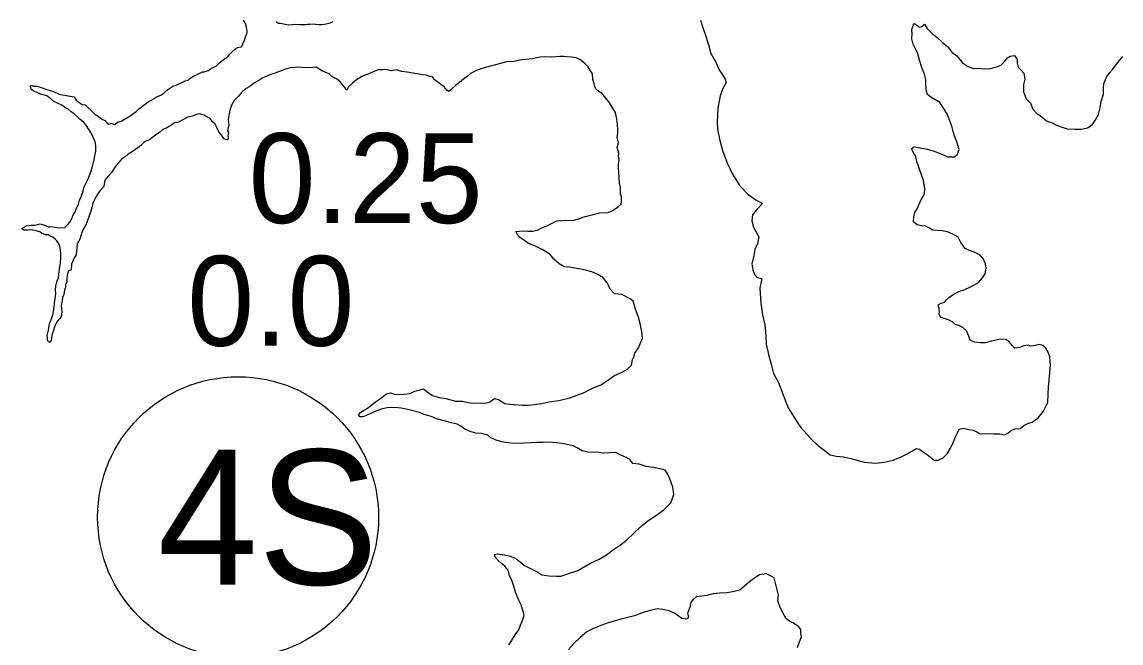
# Model space of a CAD drawing. Extents: x 31699 to 244310, y -8841 to 11474.
# Drawn here: x 134727.7 to 135071.9, y 1787.6 to 1982.2 of the extents above; entities that cross this region are included whole.
import ezdxf

# ---------------------------------------------------------------- set-up
doc = ezdxf.new("R2010")
doc.units = 0
for name, color, linetype in [('R_Border Notes', 7, 'Continuous'), ('R_Draft', 7, 'Continuous'), ('S_WALL_ANNOT', 7, 'Continuous')]:
    doc.layers.add(name, color=color, linetype=linetype)

msp = doc.modelspace()

# ---------------------------------------------------------------- linework, layer by layer
at = {"layer": 'R_Border Notes'}
msp.add_circle((134795.4, 1827.03), 44, dxfattribs=at)
at = {"layer": 'R_Draft'}
for points in [[(134795.14, 1974.19), (134796.41, 1974.4), (134796.93, 1975.34), (134797.45, 1976.48), (134797.96, 1978.22), (134798.22, 1978.76), (134798.28, 1979.36), (134798.14, 1979.96), (134798.07, 1980.62), (134797.72, 1981.69), (134797.11, 1982.82)], [(134940.24, 1982.81), (134941, 1980.21), (134942.03, 1977.49), (134942.79, 1974.76), (134943.48, 1972.37), (134945.04, 1969.58), (134946.06, 1967.19), (134947.14, 1965.66), (134947.96, 1964.27), (134948.23, 1963.27), (134947.12, 1961.19), (134946.35, 1959.05), (134945.66, 1955.18), (134945.44, 1950.77), (134945.53, 1948.64), (134946.23, 1945.11), (134947.06, 1941.98), (134948.5, 1938.26), (134950.2, 1934.47), (134952.5, 1930.89), (134955.13, 1928.18), (134957.54, 1926.47), (134959.68, 1925.36), (134957.84, 1923.48), (134956.52, 1921.79), (134956.28, 1919.92), (134956.83, 1917.86), (134957.58, 1916.53), (134958.53, 1914.88), (134958.02, 1912.74), (134957.24, 1910.93), (134956.93, 1909.06), (134956.29, 1906.38), (134956.57, 1904.58), (134957.12, 1903.05), (134957.93, 1902.13), (134959.4, 1901.81), (134958.76, 1898.8), (134959.08, 1894.07), (134959.65, 1890.47), (134960.35, 1887.34), (134960.65, 1883.87), (134960.82, 1881.21), (134961.51, 1878.01), (134962.35, 1874.95), (134963.11, 1872.09), (134964.6, 1869.24), (134966.38, 1864.52), (134967.68, 1861.26), (134969.17, 1858.94), (134970.52, 1856.82), (134971.67, 1855.1), (134973.55, 1853.05), (134975.17, 1851.13), (134977.25, 1849.28), (134979.33, 1847.7), (134980.81, 1846.58), (134982.74, 1846.14), (134985, 1845.89), (134987.34, 1845.45), (134991.47, 1844.29), (134995.13, 1844), (134997.79, 1844.22), (135000.58, 1844.85), (135003.09, 1845.94), (135004.95, 1846.83), (135006.66, 1847.78), (135007.85, 1848.53), (135008.85, 1848.34)], [(134807.36, 1982.32), (134808.1, 1981.79), (134808.7, 1981.8), (134810.16, 1981.55), (134811.3, 1981.36), (134812.43, 1981.37), (134813.42, 1981.51), (134814.62, 1981.46), (134815.75, 1981.4), (134816.48, 1981.41), (134817.15, 1981.49), (134817.88, 1981.49), (134818.94, 1981.64), (134819.67, 1981.51), (134820.81, 1981.39), (134821.67, 1981.4), (134822.93, 1981.61), (134824.19, 1981.89), (134825.19, 1982.37)], [(135007.08, 1921.18), (135007.33, 1922.45), (135008.12, 1923.65), (135008.7, 1925.13), (135009.35, 1926.54), (135010.33, 1928.21), (135010.44, 1929.95), (135010.08, 1932.48), (135009.47, 1934.28), (135008.64, 1936.74), (135008.02, 1938.46), (135007.61, 1939.93), (135006.79, 1941.45), (135006.32, 1942.58), (135007.11, 1943.13), (135009.04, 1942.81), (135011.18, 1942.3), (135013.04, 1941.79), (135015.31, 1941.01), (135017.72, 1939.9), (135019.65, 1939.98), (135020.57, 1940.59), (135021.22, 1942.27), (135020.53, 1944.6), (135019.91, 1946.19), (135019.3, 1947.92), (135018.88, 1949.52), (135018.06, 1951.78), (135017.44, 1953.37), (135016.36, 1955.23), (135015.14, 1956.95), (135013.6, 1957.94), (135012.33, 1958.59), (135011.26, 1959.45), (135010.98, 1960.51), (135010.83, 1962.04), (135010.81, 1964.18), (135010.39, 1965.84), (135009.64, 1967.64), (135008.81, 1970.23), (135008.33, 1972.23), (135007.72, 1973.42), (135006.83, 1975.28), (135006.42, 1976.88), (135006.53, 1978.48), (135006.45, 1979.81), (135006.77, 1981.15), (135007.23, 1981.69), (135008.17, 1981.1), (135008.7, 1980.57), (135009.37, 1980.64), (135010.1, 1981.12), (135010.42, 1981.52), (135011.24, 1980.13), (135012.85, 1978.54), (135014.33, 1977.36), (135015.94, 1975.84), (135017.68, 1974.46), (135018.96, 1972.74), (135020.51, 1971.55), (135022.26, 1969.37), (135023.87, 1968.38), (135025.6, 1967.6), (135027.4, 1967.68), (135029.2, 1967.57), (135031.06, 1967.59), (135032.91, 1968.14), (135034.31, 1968.62), (135035.42, 1969.83), (135036.34, 1970.98), (135037.2, 1971.52), (135038.53, 1971.67), (135039.41, 1970.48), (135039.42, 1969.27), (135039.7, 1968.08), (135040.64, 1967.09), (135041.51, 1966.16), (135041.8, 1964.3), (135041.42, 1962.56), (135041.38, 1960.35), (135042.2, 1958.16), (135043.54, 1956.71), (135044.3, 1954.91), (135045.44, 1953.59), (135047.11, 1952.47), (135048.59, 1951.22), (135050.33, 1950.64), (135051.73, 1949.92), (135053.47, 1949.2), (135055.07, 1948.75), (135057.47, 1948.58), (135059.59, 1948.66), (135061.38, 1949.02), (135062.84, 1949.97), (135063.95, 1951.51), (135064.86, 1953.26), (135065.37, 1955.26), (135065.69, 1957.33), (135066.39, 1959.61), (135066.44, 1961.41), (135066.56, 1962.88)], [(134746.87, 1929.2), (134747.19, 1930.53), (134747.71, 1931.54), (134748.3, 1932.81), (134748.82, 1934.09), (134749.33, 1935.56), (134749.91, 1937.37), (134750.23, 1938.57), (134750.48, 1940.31), (134750.86, 1941.71), (134750.84, 1943.45), (134750.63, 1944.65), (134750.09, 1945.78), (134749.68, 1946.84), (134748.93, 1948.1), (134748.26, 1949.16), (134748.25, 1949.36), (134747.04, 1950.75), (134745.83, 1951.74), (134745.09, 1952.53), (134744.09, 1953.45), (134743.15, 1954.04), (134742.21, 1954.9), (134741.07, 1955.49), (134740.2, 1956.15), (134738.66, 1956.87), (134737.73, 1957.32), (134736.72, 1958.11), (134735.51, 1959.04), (134733.51, 1959.55), (134732.44, 1960.14), (134731.37, 1960.53), (134730.64, 1961.19), (134730.5, 1961.65), (134730.29, 1962.05), (134730.56, 1962.39), (134731.29, 1962.13), (134732.49, 1962.14), (134733.69, 1961.69), (134735.16, 1961.17), (134736.49, 1960.78), (134737.56, 1960.39), (134739.36, 1959.61), (134740.3, 1959.35), (134741.1, 1959.23), (134742.16, 1959.1), (134744.03, 1958.72), (134744.64, 1957.73), (134745.91, 1956.74), (134746.58, 1956.35), (134747.52, 1956.22), (134748.05, 1955.7), (134749.46, 1954.31), (134750.47, 1953.38), (134751.28, 1952.86), (134752.15, 1952.2), (134752.68, 1951.74), (134753.62, 1951.35), (134754.36, 1950.49), (134754.96, 1950.16), (134755.69, 1950.37), (134756.76, 1950.11), (134757.62, 1950.86), (134758.81, 1951.07), (134760.07, 1951.81), (134761.12, 1952.43), (134761.92, 1953.03), (134762.77, 1953.64), (134763.5, 1954.18), (134764.36, 1954.99), (134765.01, 1955.53), (134766.33, 1956.48), (134767.19, 1957.22), (134767.99, 1957.57), (134769.57, 1958.45), (134769.84, 1958.72), (134770.7, 1959.06), (134771.42, 1959.4), (134772.35, 1960.15), (134773.01, 1960.75), (134774.06, 1961.5), (134774.99, 1962.11), (134775.98, 1962.45), (134777.77, 1963.2), (134778.83, 1963.75), (134779.76, 1964.02), (134780.35, 1964.63), (134781.41, 1965.18), (134782.33, 1965.65), (134784.25, 1966.54), (134784.78, 1966.61), (134786.04, 1967.02), (134786.83, 1967.63), (134788.55, 1968.38), (134789.94, 1969.8), (134791.12, 1970.68), (134791.92, 1970.95), (134792.9, 1972.23), (134794.15, 1973.45), (134794.62, 1973.78), (134795.14, 1974.19)], [(134882.42, 1916.5), (134883.55, 1916.65), (134884.81, 1916.79), (134886.15, 1916.61), (134887.67, 1916.69), (134889.33, 1917.04), (134890.52, 1917.65), (134891.85, 1918.27), (134893.5, 1919.02), (134894.56, 1919.56), (134895.36, 1919.84), (134896.49, 1919.98), (134898.35, 1920.07), (134900.21, 1920.02), (134902, 1920.5), (134904.12, 1921.26), (134906.31, 1921.82), (134908.7, 1922.37), (134911.29, 1922.47), (134912.61, 1923.08), (134914.46, 1924.23), (134915.39, 1925.11), (134915.44, 1925.91), (134915.43, 1926.78), (134915.43, 1927.38), (134915.15, 1928.38), (134915.15, 1928.64), (134915.2, 1930.45), (134914.85, 1931.51), (134914.7, 1933.44), (134914.68, 1934.91), (134914.53, 1936.71), (134914.52, 1937.64), (134914.7, 1939.05), (134914.56, 1940.18), (134914.62, 1941.11), (134914.13, 1942.84), (134914.52, 1944.32), (134914.16, 1945.98), (134914.28, 1947.45), (134914.34, 1948.38), (134914.25, 1950.12), (134913.97, 1951.72), (134913.55, 1953.85), (134912.53, 1955.5), (134911.65, 1957.03), (134910.85, 1957.89), (134910.17, 1958.88), (134909.43, 1959.81), (134908.42, 1960.47), (134907.28, 1961.39), (134907.08, 1961.99), (134906.87, 1962.79), (134906.45, 1964.18), (134906.37, 1965.98), (134905.76, 1966.91), (134905.08, 1968.1), (134904.14, 1969.1), (134903.4, 1969.69), (134902.4, 1970.48), (134901.26, 1971), (134899.86, 1971.19), (134898.33, 1971.24), (134897.33, 1971.43), (134896.14, 1971.35), (134894.94, 1971.27), (134893.68, 1971.19), (134891.81, 1971.24), (134889.95, 1971.15), (134888.89, 1971.01), (134887.5, 1970.66), (134885.57, 1970.44), (134884.37, 1970.36), (134884.31, 1970.36), (134881.72, 1969.87), (134879.46, 1969.71), (134877.6, 1969.16), (134875.55, 1968.67), (134873.23, 1968.05), (134871.37, 1967.49), (134869.65, 1966.81), (134868.19, 1966.06), (134867.2, 1965.18), (134866.02, 1964.24), (134864.7, 1963.22), (134863.38, 1962.21), (134862.39, 1961.33), (134861.93, 1960.79), (134861.53, 1960.52), (134861.27, 1960.45), (134860.73, 1960.85), (134859.92, 1961.91), (134858.85, 1962.63), (134857.84, 1963.49), (134856.91, 1964.08), (134856.23, 1965), (134855.5, 1965.13), (134854.3, 1965.52), (134853.16, 1965.64), (134852.1, 1965.83), (134850.17, 1966.21)], [(135066.56, 1962.88), (135067.4, 1964.89), (135068.45, 1966.37), (135069.37, 1967.45), (135070.55, 1968.99), (135072.52, 1971.35)], [(134850.17, 1966.21), (134848.37, 1966.46), (134846.57, 1966.71), (134845.03, 1967.16), (134843.31, 1966.94), (134841.64, 1967.32), (134840.64, 1967.25), (134839.38, 1967.17), (134837.92, 1966.69), (134836.33, 1966), (134835.41, 1965.66), (134834.15, 1965.11), (134833.03, 1964.43), (134832.43, 1964.09), (134831.18, 1963.08), (134829.99, 1961.87), (134829.47, 1960.8), (134828.93, 1961.52), (134827.38, 1963.44), (134826.24, 1964.37), (134824.77, 1965.08), (134823.96, 1965.94), (134821.83, 1966.79), (134819.82, 1968.04), (134818.76, 1967.89), (134816.56, 1967.87), (134814.03, 1968.04), (134813.03, 1967.97), (134811.84, 1967.82), (134810.98, 1967.61), (134809.92, 1967.33), (134809.32, 1966.99), (134808.26, 1966.65), (134807, 1966.17), (134805.94, 1965.83), (134804.62, 1965.28), (134803.16, 1964.73), (134802.17, 1964.05), (134800.52, 1963.17), (134799.07, 1961.95), (134797.74, 1961.21), (134796.49, 1960.06), (134795.44, 1958.85), (134794.19, 1957.57), (134793.34, 1956.16), (134792.76, 1954.62), (134792.64, 1953.41), (134792.32, 1951.68), (134792.54, 1950.01), (134792.1, 1948.07), (134792.37, 1947.54), (134792.18, 1946.54), (134792.26, 1945.67), (134791.99, 1945.27), (134791.19, 1945.53), (134790.45, 1946.39), (134789.3, 1947.98), (134788.76, 1949.11), (134788.22, 1950.17), (134787.34, 1950.96), (134786.67, 1951.95), (134785.6, 1952.48), (134784.73, 1953), (134783.26, 1953.39), (134782.27, 1953.24), (134781.07, 1952.7), (134779.55, 1952.35), (134777.83, 1951.46), (134776.7, 1950.85), (134775.51, 1950.57), (134774.32, 1949.76), (134773.06, 1949.08), (134771.87, 1948.53), (134770.88, 1947.72), (134769.56, 1946.77), (134767.72, 1945.35), (134766.33, 1944.74), (134765.73, 1944.33), (134764.94, 1943.52), (134763.95, 1942.78), (134762.9, 1942.04), (134762.04, 1941.43), (134760.92, 1940.82), (134759.93, 1939.87), (134758.87, 1939.26), (134757.82, 1937.91), (134756.9, 1936.77), (134755.72, 1935.02), (134754.67, 1933.88), (134753.69, 1932.6), (134753.38, 1930.66), (134752.26, 1929.45), (134751.6, 1928.51), (134750.69, 1927.17), (134749.91, 1925.29), (134749.59, 1923.95), (134749.14, 1922.61), (134748.75, 1921.48), (134748.11, 1919.67), (134747.65, 1918.46), (134746.87, 1917.25)], [(134746.87, 1917.25), (134746.41, 1916.25), (134746.16, 1915.18), (134745.84, 1914.17), (134744.99, 1912.63), (134744.87, 1911.56), (134744.75, 1910.09), (134744.56, 1909.02), (134744.04, 1908.29), (134743.71, 1907.61), (134743.26, 1906.34), (134743.08, 1904.47), (134742.28, 1904.26), (134741.96, 1903.26), (134741.9, 1902.79), (134741.71, 1901.72), (134741.72, 1900.72), (134741.33, 1899.92), (134741.34, 1899.05), (134741.08, 1898.25), (134740.77, 1896.78), (134740.45, 1895.84), (134740.32, 1894.7), (134739.94, 1893.5), (134740.08, 1892.37), (134740.16, 1891.57), (134740.11, 1890.3), (134739.85, 1889.69), (134739.39, 1889.09), (134738.93, 1888.62), (134738.6, 1888.21), (134738.21, 1887.41), (134737.82, 1886.41), (134737.63, 1885.6), (134737.31, 1884.6), (134737.11, 1884.06), (134736.99, 1883.19), (134736.86, 1882.39), (134736.47, 1881.85), (134736.07, 1881.78), (134735.67, 1882.45), (134735.66, 1883.18), (134735.65, 1883.91), (134736.03, 1885.65), (134736.09, 1886.45), (134736.34, 1887.66), (134736.93, 1889.13), (134737.38, 1890.47), (134737.63, 1891.47), (134737.75, 1892.94), (134737.87, 1893.74), (134737.87, 1894.28), (134738.25, 1896.02), (134738.3, 1897.29), (134738.22, 1898.28), (134738.28, 1899.42), (134738.6, 1900.82), (134739.11, 1902.1), (134739.36, 1903.97), (134739.54, 1905.5), (134739.73, 1906.71), (134739.85, 1908.38), (134739.9, 1909.51), (134739.82, 1910.84), (134739.61, 1911.98), (134739.13, 1912.84), (134738.59, 1913.57), (134738.19, 1914.03), (134737.52, 1914.62), (134736.58, 1915.08), (134735.91, 1915.54), (134735.05, 1915.53), (134733.85, 1915.99), (134733.31, 1916.45), (134732.17, 1916.77), (134730.51, 1917.02), (134729.44, 1917.01), (134728.25, 1917), (134727.71, 1917.39), (134728.24, 1917.93), (134729.1, 1918.34), (134730.49, 1918.49), (134731.89, 1918.57), (134733.41, 1918.92), (134735.08, 1918.47), (134736.22, 1917.88), (134736.42, 1918.15), (134737.35, 1917.96), (134738.88, 1917.77), (134741.01, 1917.66), (134742.06, 1918.74), (134742.72, 1919.48), (134743.31, 1920.62), (134743.83, 1921.83), (134744.22, 1922.5), (134744.67, 1923.57), (134745.39, 1925.11), (134745.77, 1926.32), (134746.03, 1926.92), (134746.49, 1927.99), (134746.87, 1929.2)], [(135008.85, 1848.34), (135010.06, 1847.42), (135011.6, 1846.3), (135013.41, 1844.85), (135014.68, 1844.86), (135016.2, 1845.61), (135017.45, 1846.89), (135018.56, 1848.64), (135019.34, 1850.38), (135020.12, 1852.19), (135020.9, 1853.87), (135021.22, 1854.6), (135022.62, 1854.88), (135024.22, 1854.5), (135025.62, 1854.31), (135026.75, 1853.79), (135027.82, 1853.14), (135029.88, 1853.22), (135032.01, 1853.18), (135033.94, 1853.13), (135035.41, 1852.88), (135036.47, 1853.36), (135037.52, 1854.23), (135038.65, 1854.71), (135040.38, 1854.8), (135041.5, 1855.74), (135042.69, 1856.36), (135044.08, 1856.84), (135045.93, 1858.12), (135047.63, 1860.21), (135049, 1862.96), (135049.11, 1865.43), (135049.22, 1867.83), (135049.39, 1870.1), (135049.63, 1872.24), (135049.87, 1874.71), (135049.58, 1877.31), (135049.1, 1878.7), (135048.42, 1880.03), (135047.55, 1880.82), (135046.21, 1881.14), (135045.09, 1880.87), (135043.69, 1880.58), (135042.82, 1880.91), (135041.5, 1880.76), (135040.17, 1880.21), (135038.71, 1880), (135037.9, 1880.73), (135036.96, 1881.85), (135035.89, 1882.71), (135034.16, 1882.76), (135031.77, 1882.26), (135029.32, 1881.64), (135027.65, 1881.69), (135026.05, 1881.87), (135024.72, 1882.46), (135024.24, 1883.72), (135023.55, 1885.45), (135022.41, 1886.51), (135021.08, 1887.09), (135020.01, 1887.41), (135019.27, 1888.14), (135018.07, 1888.8), (135016.66, 1889.32), (135015.53, 1889.64), (135014.99, 1890.5), (135015.04, 1891.57), (135014.83, 1892.7), (135014.62, 1893.56), (135015.61, 1894.04), (135016.67, 1894.45), (135017.4, 1895.19), (135018.12, 1896), (135019.51, 1896.88), (135021.16, 1897.77), (135022.49, 1898.18), (135024.14, 1898.93), (135025.86, 1899.68), (135027.25, 1900.57), (135028.57, 1902.05), (135029.35, 1903.26), (135029.66, 1905.06), (135029.45, 1906.46), (135028.83, 1907.92), (135027.76, 1909.11), (135026.49, 1909.9), (135024.75, 1910.48), (135023.15, 1911.26), (135021.73, 1913.05), (135020.91, 1914.78), (135019.24, 1915.76), (135017.57, 1916.48), (135015.9, 1916.73), (135014.37, 1916.91), (135012.98, 1916.97), (135011.9, 1917.62), (135010.77, 1918.21), (135009.5, 1918.33), (135008.1, 1918.65), (135006.9, 1919.57), (135007.08, 1921.18)], [(134875.01, 1863.65), (134875.73, 1864.19), (134876.93, 1863.87), (134878.94, 1862.63), (134880.54, 1862.44), (134881.94, 1862.32), (134884.33, 1862.15), (134886.2, 1862.17), (134888.12, 1862.32), (134890.38, 1862.68), (134892.84, 1863.17), (134895.82, 1863.6), (134899.27, 1864.43), (134903.78, 1866.08), (134906.23, 1867.37), (134909.01, 1868.47), (134911.12, 1869.83), (134913.3, 1871.38), (134915.68, 1872.47), (134917.4, 1873.43), (134918.58, 1874.71), (134918.9, 1876.44), (134919.29, 1877.31), (134919.68, 1878.45), (134920.79, 1880.06), (134922.09, 1883.08), (134921.86, 1885.15), (134921.37, 1887.68), (134920.82, 1889.67), (134920, 1891.87), (134919.1, 1894.73), (134918.23, 1895.45), (134915.62, 1896.76), (134913.29, 1897), (134911.88, 1898.52), (134911.06, 1900.38), (134909.65, 1902.1), (134907.84, 1903.22), (134906.17, 1903.93), (134903.77, 1904.51), (134901.43, 1904.95), (134899.3, 1905.33), (134897.5, 1905.51), (134895.9, 1906.43), (134894.29, 1907.88), (134893.07, 1909.4), (134890.6, 1910.91), (134888.52, 1911.96), (134886.32, 1912.74), (134885.18, 1913.66), (134883.84, 1914.51), (134882.97, 1915.44), (134882.42, 1916.5)], [(134889.28, 1809.82), (134890.49, 1808.97), (134892.75, 1808.66), (134895.15, 1808.55), (134896.48, 1808.56), (134898.6, 1809.25), (134901.78, 1810.35), (134905.55, 1812.46), (134908.46, 1813.82), (134910.77, 1815.25), (134913.02, 1816.87), (134915.13, 1818.36), (134917.04, 1819.78), (134919.21, 1821.94), (134921.45, 1824.03), (134923.76, 1825.85), (134926.07, 1827.41), (134928.78, 1829.31), (134930.88, 1831.53), (134931.85, 1834.14), (134931.56, 1836.41), (134930.6, 1839.07), (134929.99, 1840.46), (134929.11, 1841.72), (134927.11, 1842.23), (134925.65, 1842.55), (134923.18, 1842.86), (134920.98, 1843.64), (134919.05, 1843.82), (134918.1, 1845.08), (134916.77, 1845.8), (134915.29, 1846.45), (134913.69, 1847.3), (134911.5, 1847.21), (134909.77, 1847.13), (134908.37, 1847.31), (134904.98, 1847.35), (134903.18, 1847.86), (134901.64, 1848.78), (134900.36, 1849.43), (134897.43, 1850), (134895.17, 1850.31), (134892.97, 1850.56), (134890.98, 1850.47), (134888.85, 1850.45), (134887.32, 1850.37), (134884.86, 1850.21), (134882.07, 1850.11), (134879.87, 1850.36), (134878, 1850.67), (134876.27, 1851.12), (134874.53, 1851.84), (134873.59, 1852.76), (134871.66, 1853.28), (134869.86, 1853.33), (134868.13, 1853.84), (134866.39, 1854.62), (134865.18, 1855.55), (134864.04, 1856.2), (134862.11, 1856.58), (134860.31, 1857.1), (134857.58, 1857.87), (134855.91, 1858.59), (134853.64, 1859.16), (134852.23, 1859.82), (134848.97, 1860.65), (134846.5, 1861.23), (134844.44, 1861.41), (134842.04, 1861.25), (134840.18, 1860.9), (134838.53, 1860.28), (134837.4, 1859.73), (134835.62, 1858.91), (134834.42, 1858.5), (134833.49, 1858.49), (134833.15, 1859.09), (134833.88, 1859.96), (134836.19, 1861.39), (134838.43, 1863.21), (134839.95, 1864.23), (134840.94, 1864.97), (134841.86, 1865.65), (134843.12, 1866), (134844.72, 1865.48), (134847.32, 1865.57), (134849.31, 1865.73), (134850.7, 1866.47), (134852.42, 1866.96), (134853.42, 1867.24), (134854.56, 1866.31), (134856.3, 1865.2), (134858.5, 1864.55), (134860.5, 1864.24), (134863.44, 1863.33), (134865.7, 1863.36), (134867.43, 1862.97), (134869.03, 1862.79), (134871.29, 1862.81), (134872.69, 1862.76), (134873.88, 1862.91), (134875.01, 1863.65)], [(134880.21, 1787.05), (134881.06, 1788.32), (134882.18, 1790.14), (134883.29, 1791.68), (134883.87, 1793.22), (134884.52, 1794.63), (134884.97, 1796.44), (134884.56, 1797.77), (134884, 1799.56), (134883.25, 1801.22), (134882.23, 1803.55), (134881.68, 1805.68), (134881.13, 1807.14), (134880.38, 1808.8), (134880.03, 1810.4), (134878.95, 1811.72), (134877.81, 1812.64), (134876.87, 1813.43), (134876.06, 1814.43), (134875.72, 1815.29), (134876.58, 1815.5), (134878.78, 1815.25), (134880.58, 1814.81), (134882.25, 1814.16), (134883.86, 1812.97), (134885.14, 1811.85), (134887.21, 1810.87), (134889.28, 1809.82)], [(134970.61, 1786.17), (134971.19, 1787.98), (134971.84, 1789.52), (134971.69, 1790.65), (134971.61, 1791.78), (134970.87, 1792.78), (134969.93, 1793.43), (134969.13, 1793.96), (134968.19, 1794.35), (134967.19, 1795.14), (134966.38, 1796.27), (134965.7, 1797.66), (134965.02, 1799.05), (134964.47, 1800.78), (134964.65, 1802.59), (134964.02, 1805.12), (134963.68, 1806.31), (134963.26, 1808.04), (134961.92, 1808.7), (134960.85, 1809.22), (134958.66, 1809), (134957.21, 1808.05), (134955.56, 1806.76), (134954.04, 1805.41), (134952.53, 1804.13), (134950.8, 1803.71), (134948.55, 1803.29), (134946.22, 1803.2), (134944.16, 1803.04), (134942.24, 1802.49), (134940.64, 1802.28), (134938.85, 1802.06), (134937.93, 1801.25), (134937.2, 1800.37), (134936.89, 1798.77), (134936.18, 1796.89), (134936.45, 1796.03), (134936.26, 1795.29), (134935.53, 1795.02), (134934.4, 1795.27), (134932.12, 1796.98), (134930.45, 1797.63), (134928.38, 1798.08), (134926.65, 1798.26), (134924.53, 1797.77), (134922.6, 1797.22), (134919.56, 1796.12), (134915.38, 1795.08), (134911.33, 1793.9), (134909.01, 1793.08), (134906.5, 1791.99), (134904.58, 1791.1), (134902.54, 1789.28), (134900.69, 1787.59), (134898.85, 1785.57)]]:
    msp.add_lwpolyline(points, dxfattribs=at)

# ---------------------------------------------------------------- texts
at = {"layer": 'R_Border Notes'}
msp.add_text('4S', height=42.24, dxfattribs=at).set_placement((134770.2, 1805.91))
at = {"layer": 'S_WALL_ANNOT'}
for s, p in [('0.25', (134798.71, 1919.2)), ('0.0', (134779.48, 1880.74))]:
    msp.add_text(s, height=28.16, dxfattribs=at).set_placement(p)

doc.saveas('drawing.dxf')
